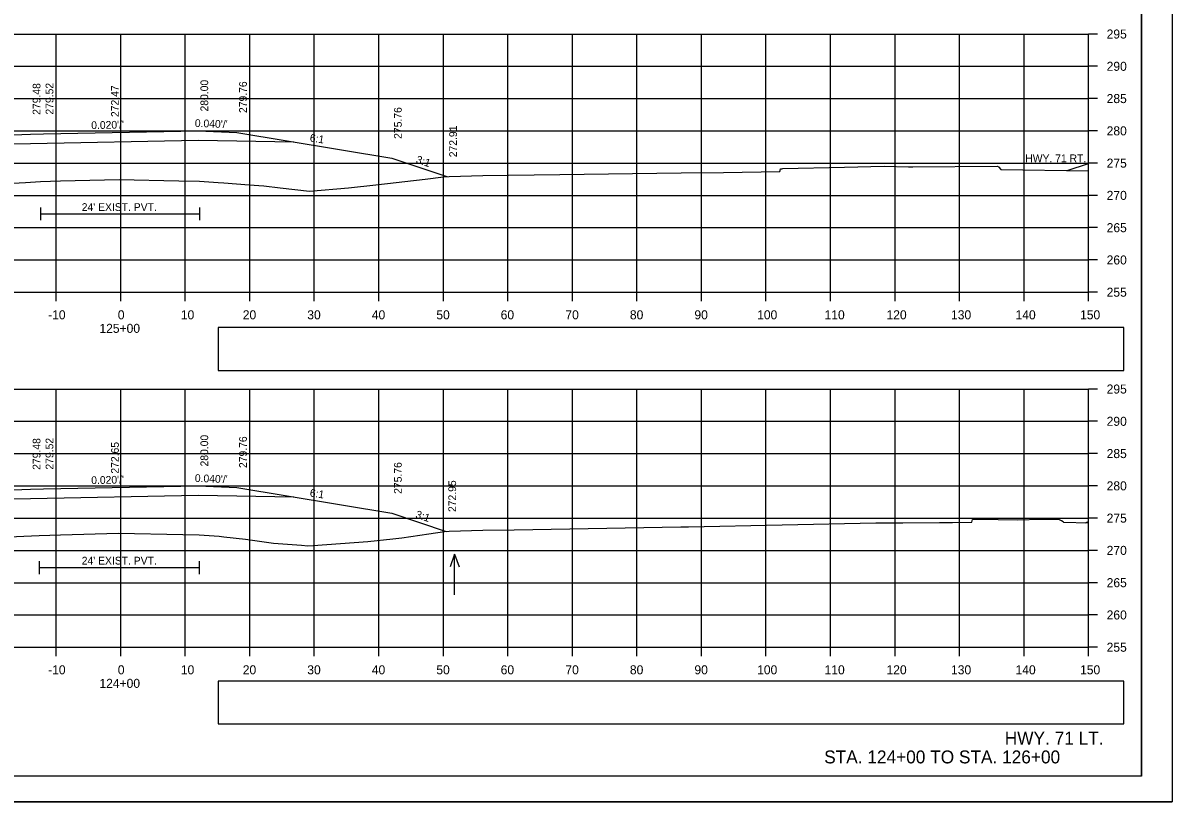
# Model space of a CAD drawing. Extents: x 285 to 4233, y -659 to 3710.
# Drawn here: x 524.1 to 702.2, y 1256.2 to 1376.9 of the extents above; entities that cross this region are included whole.
import ezdxf

# ---------------------------------------------------------------- set-up
doc = ezdxf.new("R2010")
doc.units = 0
for name, color, linetype in [('R_Alt Surface', 7, 'Continuous'), ('R_Axis', 7, 'Continuous'), ('R_Axis Annot', 7, 'Continuous'), ('R_Border', 7, 'Continuous'), ('R_Draft', 7, 'Continuous'), ('R_Exist Surface', 7, 'Continuous'), ('R_Fin Surface', 7, 'Continuous'), ('R_Grid', 7, 'Continuous'), ('R_No Plot', 7, 'Continuous'), ('R_Proposed Const Limits', 7, 'Continuous'), ('R_Water', 7, 'Continuous'), ('R_Water Annot', 7, 'Continuous'), ('R_Xsect Elev', 7, 'Continuous'), ('R_Xsect Slope', 7, 'Continuous')]:
    doc.layers.add(name, color=color, linetype=linetype)

msp = doc.modelspace()

# ---------------------------------------------------------------- linework, layer by layer
at = {"layer": 'R_Alt Surface'}
for points in [[(508.71, 1357.91), (517.28, 1358.08), (525.28, 1358.24), (551.28, 1358.76), (551.28, 1358.76), (557.28, 1358.64), (566.12, 1358.47)], [(526.85, 1348.33), (526.85, 1346.33)], [(551.46, 1348.33), (551.46, 1346.33)], [(526.85, 1347.33), (551.46, 1347.33)], [(508.71, 1302.91), (517.28, 1303.08), (525.28, 1303.24), (551.28, 1303.76), (551.28, 1303.76), (557.28, 1303.64), (566.12, 1303.47)], [(526.65, 1293.51), (526.65, 1291.51)], [(551.42, 1293.51), (551.42, 1291.51)], [(526.65, 1292.51), (551.42, 1292.51)]]:
    msp.add_lwpolyline(points, dxfattribs=at)
at = {"layer": 'R_Axis'}
for p, q in [((689.28, 1335.18), (689.28, 1375.18)), ((690.68, 1375.18), (689.28, 1375.18)), ((690.68, 1370.18), (689.28, 1370.18)), ((690.68, 1365.18), (689.28, 1365.18)), ((690.68, 1360.18), (689.28, 1360.18)), ((690.68, 1355.18), (689.28, 1355.18)), ((690.68, 1350.18), (689.28, 1350.18)), ((690.68, 1345.18), (689.28, 1345.18)), ((690.68, 1340.18), (689.28, 1340.18)), ((389.28, 1335.18), (689.28, 1335.18)), ((529.28, 1333.78), (529.28, 1335.18)), ((539.28, 1333.78), (539.28, 1335.18)), ((549.28, 1333.78), (549.28, 1335.18)), ((559.28, 1333.78), (559.28, 1335.18)), ((569.28, 1333.78), (569.28, 1335.18)), ((579.28, 1333.78), (579.28, 1335.18)), ((589.28, 1333.78), (589.28, 1335.18)), ((599.28, 1333.78), (599.28, 1335.18)), ((609.28, 1333.78), (609.28, 1335.18)), ((619.28, 1333.78), (619.28, 1335.18)), ((629.28, 1333.78), (629.28, 1335.18)), ((639.28, 1333.78), (639.28, 1335.18)), ((649.28, 1333.78), (649.28, 1335.18)), ((659.28, 1333.78), (659.28, 1335.18)), ((669.28, 1333.78), (669.28, 1335.18)), ((679.28, 1333.78), (679.28, 1335.18)), ((689.28, 1333.78), (689.28, 1335.18)), ((690.68, 1335.18), (689.28, 1335.18)), ((689.28, 1280.18), (689.28, 1320.18)), ((690.68, 1320.18), (689.28, 1320.18)), ((690.68, 1315.18), (689.28, 1315.18)), ((690.68, 1310.18), (689.28, 1310.18)), ((690.68, 1305.18), (689.28, 1305.18)), ((690.68, 1300.18), (689.28, 1300.18)), ((690.68, 1295.18), (689.28, 1295.18)), ((690.68, 1290.18), (689.28, 1290.18)), ((690.68, 1285.18), (689.28, 1285.18)), ((389.28, 1280.18), (689.28, 1280.18)), ((529.28, 1278.78), (529.28, 1280.18)), ((539.28, 1278.78), (539.28, 1280.18)), ((549.28, 1278.78), (549.28, 1280.18)), ((559.28, 1278.78), (559.28, 1280.18)), ((569.28, 1278.78), (569.28, 1280.18)), ((579.28, 1278.78), (579.28, 1280.18)), ((589.28, 1278.78), (589.28, 1280.18)), ((599.28, 1278.78), (599.28, 1280.18)), ((609.28, 1278.78), (609.28, 1280.18)), ((619.28, 1278.78), (619.28, 1280.18)), ((629.28, 1278.78), (629.28, 1280.18)), ((639.28, 1278.78), (639.28, 1280.18)), ((649.28, 1278.78), (649.28, 1280.18)), ((659.28, 1278.78), (659.28, 1280.18)), ((669.28, 1278.78), (669.28, 1280.18)), ((679.28, 1278.78), (679.28, 1280.18)), ((689.28, 1278.78), (689.28, 1280.18)), ((690.68, 1280.18), (689.28, 1280.18))]:
    msp.add_line(p, q, dxfattribs=at)
at = {"layer": 'R_Axis Annot'}
for points in [[(554.36, 1323.07), (694.72, 1323.07), (694.72, 1329.72), (554.36, 1329.72)], [(554.36, 1268.29), (694.72, 1268.29), (694.72, 1274.94), (554.36, 1274.94)]]:
    msp.add_lwpolyline(points, close=True, dxfattribs=at)
at = {"layer": 'R_Border'}
for q in [(697.46, 1465.64), (381.28, 1260.18)]:
    msp.add_line((697.46, 1260.18), q, dxfattribs=at)
at = {"layer": 'R_Exist Surface'}
for points in [[(517.56, 1351.81), (524.54, 1352.2), (526.85, 1352.33), (529.95, 1352.41), (539.05, 1352.66), (548.28, 1352.46), (551.46, 1352.4), (554.39, 1352.2), (555.24, 1352.14), (559.2, 1351.82), (561.46, 1351.66), (563.97, 1351.34), (568.51, 1350.81), (574.58, 1351.37), (578.82, 1351.82), (586.45, 1352.71), (589.31, 1353.07), (590.2, 1353.1), (595.38, 1353.24), (607.31, 1353.4), (626.15, 1353.66), (632.71, 1353.74), (641.43, 1353.87), (641.47, 1354.05), (641.53, 1354.29), (641.74, 1354.32), (641.9, 1354.34), (651.44, 1354.57), (657.62, 1354.71), (661.37, 1354.61), (661.6, 1354.6), (662.05, 1354.61), (675.13, 1354.69), (675.27, 1354.65), (675.31, 1354.64), (675.39, 1354.54), (675.69, 1354.21), (689.28, 1353.98)], [(517.45, 1297.07), (524.24, 1297.4), (526.65, 1297.51), (529.95, 1297.6), (538.94, 1297.84), (548.89, 1297.65), (551.42, 1297.61), (554.52, 1297.36), (555.25, 1297.3), (558.61, 1296.92), (562.96, 1296.28), (567.3, 1295.99), (568.25, 1295.9), (569.12, 1295.96), (577.59, 1296.56), (581.46, 1296.95), (582.86, 1297.11), (587.03, 1297.75), (589.44, 1298.13), (590.17, 1298.15), (595.38, 1298.3), (600.23, 1298.38), (626.08, 1298.82), (627.26, 1298.85), (656.3, 1299.43), (657.77, 1299.43), (660.49, 1299.45), (666.19, 1299.48), (668.17, 1299.5), (671.16, 1299.55), (671.28, 1299.95), (671.29, 1299.97), (671.6, 1300.02), (671.61, 1300.02), (672.21, 1300.01), (678.31, 1299.94), (681.89, 1300), (684.6, 1300.04), (685.01, 1299.83), (685.09, 1299.82), (685.32, 1299.64), (685.38, 1299.54), (689.28, 1299.46)]]:
    msp.add_lwpolyline(points, dxfattribs=at)
at = {"layer": 'R_Fin Surface'}
for points in [[(470.08, 1349.56), (474.01, 1348.25), (497.28, 1356.01), (517.28, 1359.34), (525.28, 1359.66), (527.28, 1359.7), (551.28, 1360.18), (557.28, 1359.94), (581.28, 1355.94), (589.84, 1353.09)], [(685.97, 1354.04), (689.28, 1355.14)], [(468.41, 1295.86), (475.13, 1293.62), (497.28, 1301.01), (517.28, 1304.34), (525.28, 1304.66), (527.28, 1304.7), (551.28, 1305.18), (557.28, 1304.94), (581.28, 1300.94), (589.7, 1298.13)], [(688.75, 1299.47), (689.28, 1299.65)]]:
    msp.add_lwpolyline(points, dxfattribs=at)
at = {"layer": 'R_Grid'}
for p, q in [((389.28, 1375.18), (689.28, 1375.18)), ((529.28, 1335.18), (529.28, 1375.18)), ((539.28, 1335.18), (539.28, 1375.18)), ((549.28, 1335.18), (549.28, 1375.18)), ((559.28, 1335.18), (559.28, 1375.18)), ((569.28, 1335.18), (569.28, 1375.18)), ((579.28, 1335.18), (579.28, 1375.18)), ((589.28, 1335.18), (589.28, 1375.18)), ((599.28, 1335.18), (599.28, 1375.18)), ((609.28, 1335.18), (609.28, 1375.18)), ((619.28, 1335.18), (619.28, 1375.18)), ((629.28, 1335.18), (629.28, 1375.18)), ((639.28, 1335.18), (639.28, 1375.18)), ((649.28, 1335.18), (649.28, 1375.18)), ((659.28, 1335.18), (659.28, 1375.18)), ((669.28, 1335.18), (669.28, 1375.18)), ((679.28, 1335.18), (679.28, 1375.18)), ((689.28, 1335.18), (689.28, 1375.18)), ((389.28, 1370.18), (689.28, 1370.18)), ((389.28, 1365.18), (689.28, 1365.18)), ((389.28, 1360.18), (689.28, 1360.18)), ((389.28, 1355.18), (689.28, 1355.18)), ((389.28, 1350.18), (689.28, 1350.18)), ((389.28, 1345.18), (689.28, 1345.18)), ((389.28, 1340.18), (689.28, 1340.18)), ((389.28, 1335.18), (689.28, 1335.18)), ((389.28, 1320.18), (689.28, 1320.18)), ((529.28, 1280.18), (529.28, 1320.18)), ((539.28, 1280.18), (539.28, 1320.18)), ((549.28, 1280.18), (549.28, 1320.18)), ((559.28, 1280.18), (559.28, 1320.18)), ((569.28, 1280.18), (569.28, 1320.18)), ((579.28, 1280.18), (579.28, 1320.18)), ((589.28, 1280.18), (589.28, 1320.18)), ((599.28, 1280.18), (599.28, 1320.18)), ((609.28, 1280.18), (609.28, 1320.18)), ((619.28, 1280.18), (619.28, 1320.18)), ((629.28, 1280.18), (629.28, 1320.18)), ((639.28, 1280.18), (639.28, 1320.18)), ((649.28, 1280.18), (649.28, 1320.18)), ((659.28, 1280.18), (659.28, 1320.18)), ((669.28, 1280.18), (669.28, 1320.18)), ((679.28, 1280.18), (679.28, 1320.18)), ((689.28, 1280.18), (689.28, 1320.18)), ((389.28, 1315.18), (689.28, 1315.18)), ((389.28, 1310.18), (689.28, 1310.18)), ((389.28, 1305.18), (689.28, 1305.18)), ((389.28, 1300.18), (689.28, 1300.18)), ((389.28, 1295.18), (689.28, 1295.18)), ((389.28, 1290.18), (689.28, 1290.18)), ((389.28, 1285.18), (689.28, 1285.18)), ((389.28, 1280.18), (689.28, 1280.18))]:
    msp.add_line(p, q, dxfattribs=at)
at = {"layer": 'R_No Plot'}
msp.add_line((368.88, 1256.2), (702.21, 1256.2), dxfattribs=at)
for points in [[(368.87, 1469.54), (702.21, 1469.54), (702.21, 1256.2), (368.87, 1256.2)], [(615.2, 1465.64), (634.82, 1465.64), (634.82, 1455.76), (650.93, 1455.76), (674.13, 1455.76), (674.25, 1427.6), (697.46, 1427.6), (697.46, 1260.18), (381.28, 1260.18), (381.28, 1465.64)]]:
    msp.add_lwpolyline(points, close=True, dxfattribs=at)
at = {"layer": 'R_Proposed Const Limits'}
for points in [[(551.28, 1360.18), (551.28, 1360.18), (551.28, 1360.18)], [(589.82, 1353.1), (589.83, 1353.09), (589.84, 1353.09), (589.85, 1353.08), (589.87, 1353.08)], [(527.28, 1304.7), (527.28, 1304.7), (527.28, 1304.7)], [(551.28, 1305.18), (551.28, 1305.18), (551.28, 1305.18)], [(589.7, 1298.13), (589.7, 1298.13)], [(589.7, 1298.13), (589.7, 1298.13)], [(589.7, 1298.13), (589.7, 1298.13)], [(589.7, 1298.13), (589.7, 1298.13)]]:
    msp.add_lwpolyline(points, dxfattribs=at)
at = {"layer": 'R_Water Annot'}
for p, q in [((591.03, 1294.57), (590.33, 1292.65)), ((591.03, 1288.29), (591.03, 1294.57)), ((591.03, 1294.57), (591.73, 1292.65))]:
    msp.add_line(p, q, dxfattribs=at)
at = {"layer": 'R_Xsect Elev'}
for p, q in [((539.28, 1352.65), (539.28, 1368.13)), ((539.28, 1297.83), (539.28, 1312.76))]:
    msp.add_line(p, q, dxfattribs=at)

# ---------------------------------------------------------------- texts
at = {"layer": 'R_Axis Annot'}
for s, p in [('295', (692.08, 1374.48)), ('290', (692.08, 1369.48)), ('285', (692.08, 1364.48)), ('280', (692.08, 1359.48)), ('275', (692.08, 1354.48)), ('270', (692.08, 1349.48)), ('265', (692.08, 1344.48)), ('260', (692.08, 1339.48)), ('255', (692.08, 1334.48)), ('-10', (528.02, 1330.98)), ('0', (538.82, 1330.98)), ('10', (548.59, 1330.98)), ('20', (558.19, 1330.98)), ('30', (568.19, 1330.98)), ('40', (578.19, 1330.98)), ('50', (588.19, 1330.98)), ('60', (598.16, 1330.98)), ('70', (608.19, 1330.98)), ('80', (618.19, 1330.98)), ('90', (628.19, 1330.98)), ('100', (637.91, 1330.98)), ('110', (648.36, 1330.98)), ('120', (657.96, 1330.98)), ('130', (667.96, 1330.98)), ('140', (677.96, 1330.98)), ('150', (687.96, 1330.98)), ('125+00', (535.97, 1328.88)), ('295', (692.08, 1319.48)), ('290', (692.08, 1314.48)), ('285', (692.08, 1309.48)), ('280', (692.08, 1304.48)), ('275', (692.08, 1299.48)), ('270', (692.08, 1294.48)), ('265', (692.08, 1289.48)), ('260', (692.08, 1284.48)), ('255', (692.08, 1279.48)), ('-10', (528.02, 1275.98)), ('0', (538.82, 1275.98)), ('10', (548.59, 1275.98)), ('20', (558.19, 1275.98)), ('30', (568.19, 1275.98)), ('40', (578.19, 1275.98)), ('50', (588.19, 1275.98)), ('60', (598.16, 1275.98)), ('70', (608.19, 1275.98)), ('80', (618.19, 1275.98)), ('90', (628.19, 1275.98)), ('100', (637.91, 1275.98)), ('110', (648.36, 1275.98)), ('120', (657.96, 1275.98)), ('130', (667.96, 1275.98)), ('140', (677.96, 1275.98)), ('150', (687.96, 1275.98)), ('124+00', (535.97, 1273.88))]:
    msp.add_text(s, height=1.4, dxfattribs=at).set_placement(p)
at = {"layer": 'R_Draft'}
for s, p in [('HWY. 71 LT.', (676.29, 1265.09)), ('STA. 124+00 TO STA. 126+00', (648.3, 1262.18))]:
    msp.add_text(s, height=2, dxfattribs=at).set_placement(p)
at = {"layer": 'R_Water'}
for s, p in [('HWY. 71 RT.', (679.47, 1355.32)), ("24' EXIST. PVT.", (533.23, 1347.77)), ("24' EXIST. PVT.", (533.23, 1292.99))]:
    msp.add_text(s, height=1.2, dxfattribs=at).set_placement(p)
at = {"layer": 'R_Xsect Elev'}
for s, p in [('280.00', (552.83, 1363.18)), ('279.76', (558.83, 1362.94)), ('279.48', (526.83, 1362.66)), ('279.52', (528.83, 1362.7)), ('272.47', (538.98, 1362.32)), ('275.76', (582.83, 1358.94)), ('272.91', (591.39, 1356.09)), ('279.52', (528.83, 1307.7)), ('280.00', (552.83, 1308.18)), ('279.76', (558.83, 1307.94)), ('279.48', (526.83, 1307.66)), ('272.65', (538.98, 1307.07)), ('275.76', (582.83, 1303.94)), ('272.95', (591.25, 1301.13))]:
    msp.add_text(s, height=1.2, rotation=90, dxfattribs=at).set_placement(p)
at = {"layer": 'R_Xsect Slope'}
for s, rotation, p in [("0.020'/'", 1.1458, (534.71, 1360.45)), ("0.040'/'", 357.7094, (550.74, 1360.8)), ('6:1', 350.5377, (568.51, 1358.57)), ('3:1', 341.5651, (584.93, 1355.25)), ("0.020'/'", 1.1458, (534.71, 1305.45)), ("0.040'/'", 357.7094, (550.74, 1305.8)), ('6:1', 350.5377, (568.51, 1303.57)), ('3:1', 341.5651, (584.86, 1300.27))]:
    msp.add_text(s, height=1.2, rotation=rotation, dxfattribs=at).set_placement(p)

doc.saveas('drawing.dxf')
